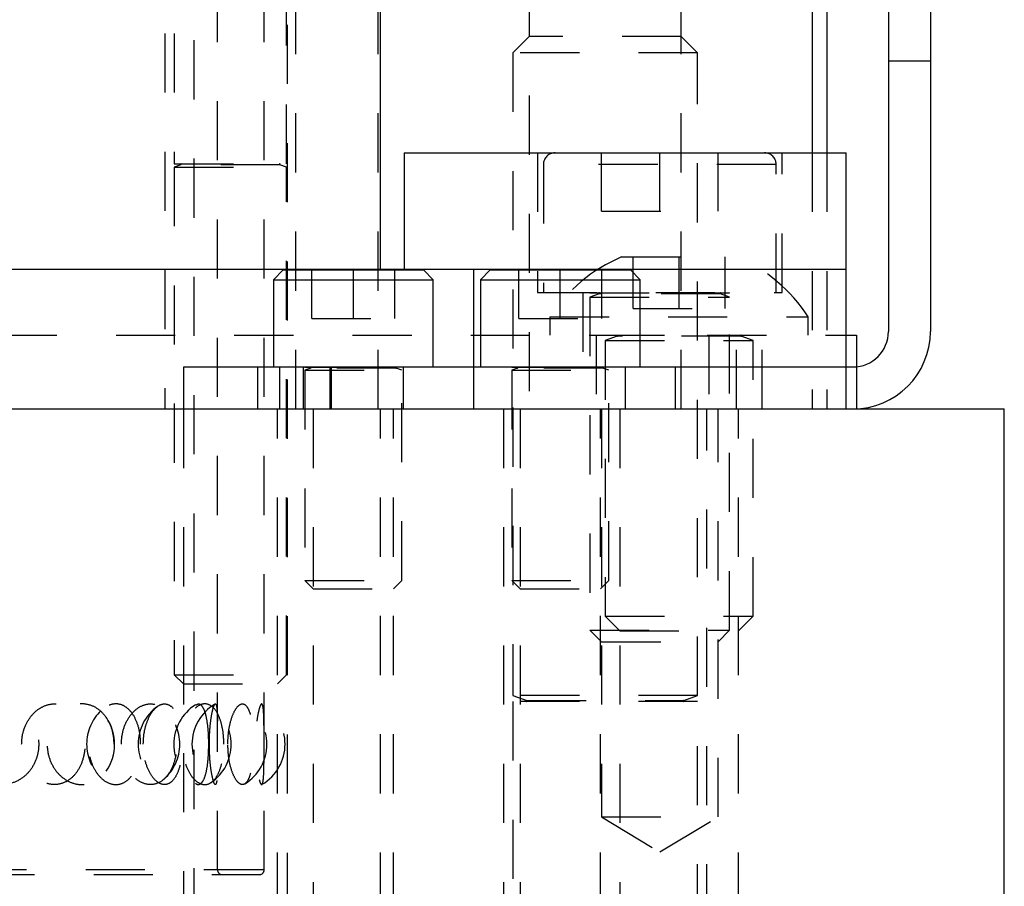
# Model space of a CAD drawing. Header units: inches. Extents: x 1880 to 2363, y -453 to -54.
# Tile 480 of 656: x 1931.16 to 1932.83, y -151.79 to -150.32. Entities that reach past the tile are written whole.
import ezdxf

# ---------------------------------------------------------------- set-up
doc = ezdxf.new("R2010")
doc.units = ezdxf.units.IN
doc.header["$LTSCALE"] = 0.5
doc.header["$MEASUREMENT"] = 0
doc.linetypes.add('HIDDEN', pattern=[0.225, 0.15, -0.075])
doc.layers.add('SID-M-H', color=4, linetype='HIDDEN')
doc.layers.add('SID-M-S', color=105, linetype='Continuous')

msp = doc.modelspace()

# ---------------------------------------------------------------- linework, layer by layer
at = {"layer": 'SID-M-H'}
for p, q in [((1931.45734, -152.25472), (1931.45734, -148.85222)), ((1931.49671, -151.75773), (1931.49671, -148.86009)), ((1931.57545, -151.75773), (1931.57545, -149.0097)), ((1931.61482, -152.8286), (1931.61482, -149.0097)), ((1931.76842, -150.9782), (1931.76842, -149.7282)), ((1932.02392, -149.8482), (1932.02392, -150.9782)), ((1932.28092, -150.9782), (1932.28092, -149.8482)), ((1931.4078, -149.9432), (1931.4078, -150.9782)), ((1931.42342, -149.9432), (1931.42342, -150.5636)), ((1931.61342, -150.5636), (1931.61342, -149.9432)), ((1931.62905, -150.9782), (1931.62905, -149.9432)), ((1932.02392, -150.3482), (1931.99617, -150.37595)), ((1932.28092, -150.3482), (1932.02392, -150.3482)), ((1932.30867, -150.37595), (1932.28092, -150.3482)), ((1932.30867, -150.37595), (1931.99617, -150.37595)), ((1931.99617, -150.37595), (1931.99617, -151.46271)), ((1932.30867, -151.46271), (1932.30867, -150.37595)), ((1932.63142, -150.3897), (1932.70242, -150.3897)), ((1931.81218, -150.54513), (1931.81218, -150.74198)), ((1932.03805, -150.54513), (1932.03805, -150.78135)), ((1932.14632, -150.64356), (1932.14632, -150.54513)), ((1932.24475, -150.64356), (1932.24475, -150.54513)), ((1932.34317, -150.64356), (1932.34317, -150.54513)), ((1932.45144, -150.78135), (1932.45144, -150.54513)), ((1932.50242, -150.54513), (1932.50242, -150.9782)), ((1932.52742, -150.54513), (1932.52742, -150.9782)), ((1931.42342, -150.5636), (1931.61342, -150.5636)), ((1931.43473, -150.56512), (1931.42342, -150.56924)), ((1931.60212, -150.56512), (1931.43473, -150.56512)), ((1931.61342, -150.56924), (1931.60212, -150.56512)), ((1932.0479, -150.56482), (1932.0479, -150.78135)), ((1932.44114, -150.56482), (1932.04835, -150.56482)), ((1932.4416, -150.78135), (1932.4416, -150.56482)), ((1931.42342, -150.56924), (1931.61342, -150.56924)), ((1931.42342, -150.56924), (1931.42342, -151.4277)), ((1931.61342, -151.4277), (1931.61342, -150.56924)), ((1932.14632, -150.64356), (1932.34317, -150.64356)), ((1932.17992, -150.7212), (1932.37492, -150.7212)), ((1932.19942, -150.8082), (1932.19942, -150.7212)), ((1932.27742, -150.8082), (1932.27742, -150.7212)), ((1932.35542, -150.8082), (1932.35542, -150.7212)), ((1931.65611, -150.8252), (1931.65611, -150.7432)), ((1931.72642, -150.8252), (1931.72642, -150.7432)), ((1931.79674, -150.8252), (1931.79674, -150.7432)), ((1932.00611, -150.8252), (1932.00611, -150.7432)), ((1932.07642, -150.8252), (1932.07642, -150.7432)), ((1932.14674, -150.8252), (1932.14674, -150.7432)), ((1932.03805, -150.78135), (1932.45144, -150.78135)), ((1932.11482, -150.78135), (1932.11482, -150.9782)), ((1932.12664, -150.78135), (1932.12664, -150.78175)), ((1932.36286, -150.78175), (1932.36286, -150.78135)), ((1932.37467, -150.9782), (1932.37467, -150.78135)), ((1932.12664, -150.78175), (1932.36286, -150.78175)), ((1932.14212, -150.78327), (1932.12664, -150.78891)), ((1932.12664, -150.78891), (1932.36286, -150.78891)), ((1932.12664, -150.78891), (1932.12664, -151.35222)), ((1932.34693, -150.78327), (1932.14256, -150.78327)), ((1932.36286, -150.78891), (1932.34737, -150.78327)), ((1932.36286, -151.35222), (1932.36286, -150.78891)), ((1932.19942, -150.8082), (1932.35542, -150.8082)), ((1931.65611, -150.8252), (1931.79674, -150.8252)), ((1932.00611, -150.8252), (1932.14674, -150.8252)), ((1932.05892, -150.8222), (1932.49592, -150.8222)), ((1932.05892, -150.8222), (1932.05892, -150.8532)), ((1932.49592, -150.8532), (1932.49592, -150.8222)), ((1929.72506, -150.8532), (1932.55971, -150.8532)), ((1932.13692, -150.8532), (1932.13692, -150.9782)), ((1932.15242, -150.8532), (1932.15242, -150.8536)), ((1932.15242, -150.8536), (1932.40242, -150.8536)), ((1932.17273, -150.85512), (1932.15242, -150.86251)), ((1932.15242, -150.86251), (1932.40242, -150.86251)), ((1932.15242, -150.86251), (1932.15242, -151.3287)), ((1932.38167, -150.85512), (1932.17317, -150.85512)), ((1932.32742, -150.8532), (1932.32742, -150.9782)), ((1932.40242, -150.86251), (1932.38212, -150.85512)), ((1932.40242, -150.8536), (1932.40242, -150.8532)), ((1932.40242, -151.3287), (1932.40242, -150.86251)), ((1932.41792, -150.9782), (1932.41792, -150.8532)), ((1931.60142, -150.9072), (1931.60142, -150.9782)), ((1931.64142, -150.9072), (1931.64142, -150.9782)), ((1931.64442, -150.9072), (1931.64442, -150.9076)), ((1931.64442, -150.9076), (1931.80842, -150.9076)), ((1931.65423, -150.90912), (1931.64442, -150.91269)), ((1931.64442, -150.91269), (1931.80842, -150.91269)), ((1931.64442, -150.91269), (1931.64442, -151.2682)), ((1931.79862, -150.90912), (1931.65423, -150.90912)), ((1931.68642, -150.9072), (1931.68642, -150.9782)), ((1931.68942, -150.9782), (1931.68942, -150.9072)), ((1931.80842, -150.91269), (1931.79862, -150.90912)), ((1931.80842, -150.9076), (1931.80842, -150.9072)), ((1931.80842, -151.2682), (1931.80842, -150.91269)), ((1931.81142, -150.9782), (1931.81142, -150.9072)), ((1931.92978, -150.9072), (1931.92978, -150.9782)), ((1931.99442, -150.9072), (1931.99442, -150.9076)), ((1931.99442, -150.9076), (1932.15842, -150.9076)), ((1932.00423, -150.90912), (1931.99442, -150.91269)), ((1931.99442, -150.91269), (1932.15842, -150.91269)), ((1931.99442, -150.91269), (1931.99442, -151.2682)), ((1932.14862, -150.90912), (1932.00423, -150.90912)), ((1932.15842, -150.91269), (1932.14862, -150.90912)), ((1932.15842, -150.9076), (1932.15842, -150.9072)), ((1932.15842, -151.2682), (1932.15842, -150.91269)), ((1932.18642, -150.9072), (1932.18642, -150.9782)), ((1932.27142, -150.9782), (1932.27142, -150.9072)), ((1932.55971, -150.9782), (1932.55971, -150.9072)), ((1932.57742, -150.9069), (1932.57742, -150.97806)), ((1931.43892, -150.9782), (1931.43892, -151.52782)), ((1931.59792, -153.2282), (1931.59792, -150.9782)), ((1931.65842, -150.9782), (1931.65842, -153.2282)), ((1931.7723, -153.2282), (1931.7723, -150.9782)), ((1931.79442, -153.2282), (1931.79442, -150.9782)), ((1931.98042, -150.9782), (1931.98042, -152.8482)), ((1932.00842, -150.9782), (1932.00842, -153.2282)), ((1932.14442, -153.2282), (1932.14442, -150.9782)), ((1932.14632, -150.9782), (1932.14632, -151.6682)), ((1932.17692, -150.9782), (1932.17692, -153.2282)), ((1932.32442, -152.8482), (1932.32442, -150.9782)), ((1932.34317, -151.6682), (1932.34317, -150.9782)), ((1932.37792, -153.2282), (1932.37792, -150.9782)), ((1931.64442, -151.2682), (1931.80842, -151.2682)), ((1931.64442, -151.2682), (1931.65842, -151.2822)), ((1931.79442, -151.2822), (1931.80842, -151.2682)), ((1931.99442, -151.2682), (1932.15842, -151.2682)), ((1931.99442, -151.2682), (1932.00842, -151.2822)), ((1932.14442, -151.2822), (1932.15842, -151.2682)), ((1931.65842, -151.2822), (1931.79442, -151.2822)), ((1932.00842, -151.2822), (1932.14442, -151.2822)), ((1932.15242, -151.3287), (1932.40242, -151.3287)), ((1932.15242, -151.3287), (1932.17692, -151.3532)), ((1932.37792, -151.3532), (1932.40242, -151.3287)), ((1932.12664, -151.35222), (1932.36286, -151.35222)), ((1932.12664, -151.35222), (1932.14632, -151.3719)), ((1932.17692, -151.3532), (1932.37792, -151.3532)), ((1932.34317, -151.3719), (1932.36286, -151.35222)), ((1932.14632, -151.3719), (1932.34317, -151.3719)), ((1931.42342, -151.4277), (1931.61342, -151.4277)), ((1931.42342, -151.4277), (1931.43892, -151.4432)), ((1931.59792, -151.4432), (1931.61342, -151.4277)), ((1931.43892, -151.4432), (1931.59792, -151.4432)), ((1932.30867, -151.46271), (1931.99617, -151.46271)), ((1931.99617, -151.46271), (1932.01973, -151.47128)), ((1932.28512, -151.47128), (1932.30867, -151.46271)), ((1932.30867, -151.47281), (1931.99617, -151.47281)), ((1931.99617, -151.47281), (1931.99617, -152.8482)), ((1932.02018, -151.47128), (1932.28467, -151.47128)), ((1932.30867, -152.8482), (1932.30867, -151.47281)), ((1931.43892, -151.56007), (1931.43892, -153.2282)), ((1932.14632, -151.6682), (1932.34317, -151.6682)), ((1932.14632, -151.6682), (1932.24475, -151.72734)), ((1932.24475, -151.72734), (1932.34317, -151.6682)), ((1931.57371, -151.75773), (1930.08114, -151.75773)), ((1930.08727, -151.7656), (1931.56758, -151.7656))]:
    msp.add_line(p, q, dxfattribs=at)
for centre, radius, start, end in [((1932.06758, -150.56482), 0.01969, 90, 180), ((1932.42191, -150.56482), 0.01969, 0, 90), ((1931.43446, -150.56438), 0.000787, 290, 90), ((1931.60239, -150.56438), 0.000787, 90, 250), ((1932.28491, -150.96996), 0.27, 112.88177, 146.82246), ((1932.26994, -150.96996), 0.27, 33.17754, 67.11823), ((1932.14185, -150.78253), 0.000787, 290, 90), ((1932.34764, -150.78253), 0.000787, 90, 250), ((1932.17246, -150.85438), 0.000787, 290, 90), ((1932.38239, -150.85438), 0.000787, 90, 250), ((1931.65396, -150.90838), 0.000787, 290, 90), ((1931.79889, -150.90838), 0.000787, 90, 250), ((1932.00396, -150.90838), 0.000787, 290, 90), ((1932.14889, -150.90838), 0.000787, 90, 250), ((1931.5014, -151.54513), 0.07874, 122.24154, 237.88452), ((1931.5322, -151.54513), 0.07874, 120.36032, 239.41723), ((1931.44114, -151.54513), 0.07874, 305.22991, 54.89493), ((1931.5014, -151.54513), 0.07874, 301.90391, 58.06964), ((1931.5322, -151.54513), 0.07874, 300.5135, 59.60359), ((1932.01946, -151.47202), 0.000787, 270, 70), ((1932.28539, -151.47202), 0.000787, 110, 270), ((1931.35406, -151.54513), 0.07874, 133.95272, 225.54569), ((1931.44114, -151.54513), 0.07874, 125.75209, 233.81302), ((1931.35406, -151.54513), 0.07874, 311.68963, 48.13676), ((1931.24396, -151.54513), 0.07874, 324.49643, 34.78852), ((1931.50459, -151.75773), 0.00787, 180, 270), ((1931.56758, -151.75773), 0.00787, 270, 0)]:
    msp.add_arc(centre, radius, start, end, dxfattribs=at)
for points, knots in [([(1931.06641, -151.54513), (1931.06712, -151.55266), (1931.06854, -151.56772), (1931.07953, -151.58779), (1931.09565, -151.60329), (1931.1159, -151.61257), (1931.13796, -151.61435), (1931.15923, -151.60809), (1931.17708, -151.59439), (1931.18942, -151.57501), (1931.19507, -151.5525), (1931.1938, -151.52956), (1931.18602, -151.50854), (1931.17243, -151.49141), (1931.15412, -151.47994), (1931.13273, -151.47561), (1931.11061, -151.47926), (1931.09053, -151.49068), (1931.07535, -151.50846), (1931.06748, -151.52774), (1931.06671, -151.5403), (1931.06641, -151.54513)], [0, 0, 0, 0, 0.0520028, 0.1039827, 0.1564753, 0.2102848, 0.2652762, 0.3208623, 0.3762398, 0.4306423, 0.4836601, 0.5355284, 0.5870576, 0.6391963, 0.6925647, 0.7472181, 0.8026932, 0.8582301, 0.9130199, 0.9664974, 1, 1, 1, 1]), ([(1931.16535, -151.54513), (1931.166, -151.55294), (1931.16732, -151.56857), (1931.17753, -151.58932), (1931.19229, -151.60483), (1931.21001, -151.61324), (1931.22814, -151.61394), (1931.2448, -151.60727), (1931.25859, -151.59402), (1931.26834, -151.57536), (1931.27308, -151.553), (1931.27212, -151.52934), (1931.2653, -151.50731), (1931.25324, -151.48978), (1931.23733, -151.47892), (1931.21948, -151.47571), (1931.20167, -151.48005), (1931.18564, -151.49127), (1931.1732, -151.50831), (1931.16636, -151.52726), (1931.16564, -151.53998), (1931.16535, -151.54513)], [0, 0, 0, 0, 0.0554579, 0.1109395, 0.1658403, 0.2192081, 0.2711117, 0.3223399, 0.3739729, 0.4268563, 0.4812619, 0.5368274, 0.5927419, 0.6480375, 0.7019377, 0.7542614, 0.8055938, 0.8569812, 0.9093952, 0.9633154, 1, 1, 1, 1]), ([(1931.32179, -151.54513), (1931.32123, -151.55266), (1931.32011, -151.56772), (1931.31132, -151.58779), (1931.29812, -151.60329), (1931.281, -151.61257), (1931.26164, -151.61435), (1931.24222, -151.60809), (1931.22534, -151.59439), (1931.21335, -151.57501), (1931.20777, -151.5525), (1931.20903, -151.52956), (1931.21668, -151.50854), (1931.22978, -151.49141), (1931.24695, -151.47994), (1931.2663, -151.47561), (1931.28554, -151.47926), (1931.30236, -151.49068), (1931.31469, -151.50846), (1931.32094, -151.52774), (1931.32156, -151.5403), (1931.32179, -151.54513)], [0, 0, 0, 0, 0.0520028, 0.1039827, 0.1564753, 0.2102848, 0.2652762, 0.3208623, 0.3762398, 0.4306423, 0.4836601, 0.5355284, 0.5870576, 0.6391963, 0.6925647, 0.7472181, 0.8026932, 0.8582301, 0.9130199, 0.9664974, 1, 1, 1, 1]), ([(1931.36665, -151.54513), (1931.36621, -151.55294), (1931.36531, -151.56857), (1931.35819, -151.58932), (1931.34741, -151.60483), (1931.33373, -151.61324), (1931.31883, -151.61394), (1931.30426, -151.60727), (1931.29154, -151.59402), (1931.28214, -151.57536), (1931.27744, -151.553), (1931.2784, -151.52934), (1931.2851, -151.50731), (1931.29655, -151.48978), (1931.31091, -151.47892), (1931.32606, -151.47571), (1931.34027, -151.48005), (1931.35232, -151.49127), (1931.36123, -151.50831), (1931.36596, -151.52726), (1931.36645, -151.53998), (1931.36665, -151.54513)], [0, 0, 0, 0, 0.0554579, 0.1109395, 0.1658403, 0.2192081, 0.2711117, 0.3223399, 0.3739729, 0.4268563, 0.4812619, 0.5368274, 0.5927419, 0.6480375, 0.7019377, 0.7542614, 0.8055938, 0.8569812, 0.9093952, 0.9633154, 1, 1, 1, 1]), ([(1931.33405, -151.54513), (1931.33461, -151.55266), (1931.33571, -151.56772), (1931.34421, -151.58779), (1931.35652, -151.60329), (1931.37173, -151.61257), (1931.38796, -151.61435), (1931.40328, -151.60809), (1931.41585, -151.59439), (1931.42439, -151.57501), (1931.42825, -151.5525), (1931.42739, -151.52956), (1931.42204, -151.50854), (1931.4126, -151.49141), (1931.39963, -151.47994), (1931.38415, -151.47561), (1931.36779, -151.47926), (1931.35263, -151.49068), (1931.34098, -151.50846), (1931.33489, -151.52774), (1931.33429, -151.5403), (1931.33405, -151.54513)], [0, 0, 0, 0, 0.0520028, 0.1039827, 0.1564753, 0.2102848, 0.2652762, 0.3208623, 0.3762398, 0.4306423, 0.4836601, 0.5355284, 0.5870576, 0.6391963, 0.6925647, 0.7472181, 0.8026932, 0.8582301, 0.9130199, 0.9664974, 1, 1, 1, 1]), ([(1931.37111, -151.54513), (1931.37156, -151.55294), (1931.37245, -151.56857), (1931.3793, -151.58932), (1931.38901, -151.60483), (1931.40036, -151.61324), (1931.4116, -151.61394), (1931.42158, -151.60727), (1931.42955, -151.59402), (1931.43504, -151.57536), (1931.43765, -151.553), (1931.43712, -151.52934), (1931.43335, -151.50731), (1931.4265, -151.48978), (1931.41715, -151.47892), (1931.40628, -151.47571), (1931.39505, -151.48005), (1931.38466, -151.49127), (1931.3764, -151.50831), (1931.37179, -151.52726), (1931.37131, -151.53998), (1931.37111, -151.54513)], [0, 0, 0, 0, 0.0554579, 0.1109395, 0.1658403, 0.2192081, 0.2711117, 0.3223399, 0.3739729, 0.4268563, 0.4812619, 0.5368274, 0.5927419, 0.6480375, 0.7019377, 0.7542614, 0.8055938, 0.8569812, 0.9093952, 0.9633154, 1, 1, 1, 1]), ([(1931.50739, -151.54513), (1931.50708, -151.55266), (1931.50646, -151.56772), (1931.50153, -151.58779), (1931.49394, -151.60329), (1931.48379, -151.61257), (1931.47191, -151.61435), (1931.4596, -151.60809), (1931.4486, -151.59439), (1931.44063, -151.57501), (1931.43687, -151.5525), (1931.43772, -151.52956), (1931.44286, -151.50854), (1931.45152, -151.49141), (1931.46263, -151.47994), (1931.4748, -151.47561), (1931.48651, -151.47926), (1931.4964, -151.49068), (1931.50343, -151.50846), (1931.50691, -151.52774), (1931.50726, -151.5403), (1931.50739, -151.54513)], [0, 0, 0, 0, 0.0520028, 0.1039827, 0.1564753, 0.2102848, 0.2652762, 0.3208623, 0.3762398, 0.4306423, 0.4836601, 0.5355284, 0.5870576, 0.6391963, 0.6925647, 0.7472181, 0.8026932, 0.8582301, 0.9130199, 0.9664974, 1, 1, 1, 1]), ([(1931.4598, -151.47908), (1931.4614, -151.47808), (1931.46532, -151.47563), (1931.47091, -151.48022), (1931.47589, -151.49122), (1931.47932, -151.50833), (1931.48104, -151.52726), (1931.48122, -151.53998), (1931.48129, -151.54513)], [0, 0, 0, 0, 0.1255494, 0.3082135, 0.4910736, 0.6775867, 0.8694592, 1, 1, 1, 1]), ([(1931.48287, -151.54513), (1931.48302, -151.55294), (1931.48333, -151.56857), (1931.48564, -151.58932), (1931.48862, -151.60483), (1931.49164, -151.61324), (1931.49405, -151.61394), (1931.49561, -151.60727), (1931.49641, -151.59402), (1931.49667, -151.57536), (1931.49671, -151.553), (1931.49671, -151.52934), (1931.49662, -151.50731), (1931.49616, -151.48978), (1931.495, -151.47892), (1931.49299, -151.47571), (1931.49029, -151.48005), (1931.48732, -151.49127), (1931.48468, -151.50831), (1931.4831, -151.52726), (1931.48293, -151.53998), (1931.48287, -151.54513)], [0, 0, 0, 0, 0.0554579, 0.1109395, 0.1658403, 0.2192081, 0.2711117, 0.3223399, 0.3739729, 0.4268563, 0.4812619, 0.5368274, 0.5927419, 0.6480375, 0.7019377, 0.7542614, 0.8055938, 0.8569812, 0.9093952, 0.9633154, 1, 1, 1, 1]), ([(1931.5141, -151.54513), (1931.5144, -151.55266), (1931.51499, -151.56772), (1931.51953, -151.58779), (1931.5259, -151.60329), (1931.53345, -151.61257), (1931.54105, -151.61435), (1931.54775, -151.60809), (1931.55287, -151.59439), (1931.55613, -151.57501), (1931.55755, -151.5525), (1931.55723, -151.52956), (1931.55525, -151.50854), (1931.55158, -151.49141), (1931.54619, -151.47994), (1931.53931, -151.47561), (1931.53153, -151.47926), (1931.52392, -151.49068), (1931.51782, -151.50846), (1931.51455, -151.52774), (1931.51422, -151.5403), (1931.5141, -151.54513)], [0, 0, 0, 0, 0.0520028, 0.1039827, 0.1564753, 0.2102848, 0.2652762, 0.3208623, 0.3762398, 0.4306423, 0.4836601, 0.5355284, 0.5870576, 0.6391963, 0.6925647, 0.7472181, 0.8026932, 0.8582301, 0.9130199, 0.9664974, 1, 1, 1, 1]), ([(1931.57541, -151.54513), (1931.5754, -151.55266), (1931.57539, -151.56772), (1931.57517, -151.58779), (1931.57451, -151.60329), (1931.57308, -151.61257), (1931.57074, -151.61435), (1931.56768, -151.60809), (1931.56446, -151.59439), (1931.56188, -151.57501), (1931.5606, -151.5525), (1931.56089, -151.52956), (1931.56262, -151.50854), (1931.56535, -151.49141), (1931.56848, -151.47994), (1931.57137, -151.47561), (1931.57353, -151.47926), (1931.57477, -151.49068), (1931.57528, -151.50846), (1931.5754, -151.52774), (1931.57541, -151.5403), (1931.57541, -151.54513)], [0, 0, 0, 0, 0.0520028, 0.1039827, 0.1564753, 0.2102848, 0.2652762, 0.3208623, 0.3762398, 0.4306423, 0.4836601, 0.5355284, 0.5870576, 0.6391963, 0.6925647, 0.7472181, 0.8026932, 0.8582301, 0.9130199, 0.9664974, 1, 1, 1, 1]), ([(1931.48129, -151.54513), (1931.48113, -151.55294), (1931.48081, -151.56857), (1931.47817, -151.58929), (1931.47391, -151.60494), (1931.46808, -151.61284), (1931.46303, -151.61471), (1931.46024, -151.61189), (1931.45979, -151.61143)], [0, 0, 0, 0, 0.197234, 0.3945525, 0.5898053, 0.779606, 0.9641991, 1, 1, 1, 1])]:
    msp.add_open_spline(points, degree=3, knots=knots, dxfattribs=at)
at = {"layer": 'SID-M-S'}
for p, q in [((1931.7723, -150.74198), (1931.7723, -149.0097)), ((1932.50242, -149.5032), (1932.50242, -150.54513)), ((1932.52742, -149.5032), (1932.52742, -150.54513)), ((1932.63142, -149.7782), (1932.63142, -150.8472)), ((1932.70242, -149.7782), (1932.70242, -150.8472)), ((1931.81217, -150.54513), (1931.81217, -150.74198)), ((1931.81217, -150.54513), (1932.5602, -150.54513)), ((1932.5602, -150.74198), (1932.5602, -150.54513)), ((1932.56021, -150.74198), (1932.56021, -150.54513)), ((1929.72506, -150.74198), (1932.5602, -150.74198)), ((1931.60782, -150.7432), (1931.59142, -150.7596)), ((1931.60782, -150.7432), (1931.84502, -150.7432)), ((1931.86142, -150.7596), (1931.84502, -150.7432)), ((1931.92978, -150.74198), (1931.92978, -150.9072)), ((1931.95782, -150.7432), (1931.94142, -150.7596)), ((1931.95782, -150.7432), (1932.19502, -150.7432)), ((1932.21142, -150.7596), (1932.19502, -150.7432)), ((1932.55971, -150.9072), (1932.55971, -150.74198)), ((1931.59142, -150.7596), (1931.59142, -150.9072)), ((1931.59142, -150.7596), (1931.86142, -150.7596)), ((1931.86142, -150.9072), (1931.86142, -150.7596)), ((1931.94142, -150.7596), (1931.94142, -150.9072)), ((1931.94142, -150.7596), (1932.21142, -150.7596)), ((1932.21142, -150.9072), (1932.21142, -150.7596)), ((1932.55971, -150.8532), (1932.57742, -150.8532)), ((1932.57742, -150.8532), (1932.57742, -150.9069)), ((1931.43942, -150.9782), (1931.43942, -150.9072)), ((1931.43942, -150.9072), (1932.57142, -150.9072)), ((1931.56442, -150.9072), (1931.56442, -150.9782)), ((1918.82742, -150.9782), (1932.82742, -150.9782)), ((1932.57742, -150.97806), (1932.57742, -150.9782)), ((1932.82742, -152.2282), (1932.82742, -150.9782))]:
    msp.add_line(p, q, dxfattribs=at)
for radius in [0.06, 0.131]:
    msp.add_arc((1932.57142, -150.8472), radius, 270, 0, dxfattribs=at)

doc.saveas('drawing.dxf')
